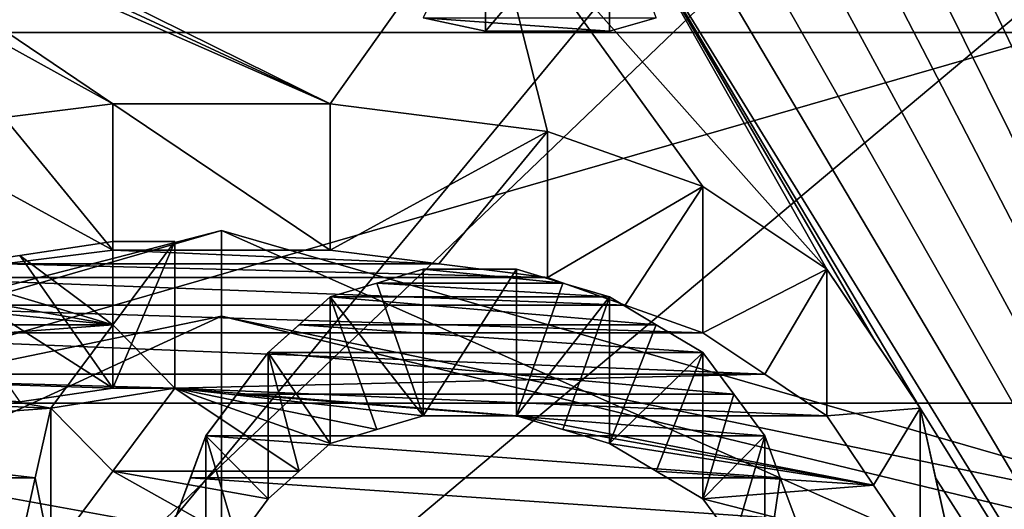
# Model space of a CAD drawing. Header units: millimetres. Extents: x -122 to 122, y -98 to 94.
# Tile 467 of 533: x 69.31 to 72.68, y 19.49 to 21.17. Entities that reach past the tile are written whole.
import ezdxf

# ---------------------------------------------------------------- set-up
doc = ezdxf.new("R2010")
doc.units = ezdxf.units.MM
doc.header["$LTSCALE"] = 26.699852
for name, color, linetype in [('1004', 7, 'CONTINUOUS'), ('1006', 7, 'CONTINUOUS'), ('1133', 7, 'CONTINUOUS'), ('1150', 7, 'CONTINUOUS'), ('1438', 7, 'CONTINUOUS'), ('1439', 7, 'CONTINUOUS'), ('1440', 7, 'CONTINUOUS'), ('1441', 7, 'CONTINUOUS'), ('1450', 7, 'CONTINUOUS'), ('1451', 7, 'CONTINUOUS'), ('1452', 7, 'CONTINUOUS'), ('1453', 7, 'CONTINUOUS'), ('1454', 7, 'CONTINUOUS'), ('1455', 7, 'CONTINUOUS'), ('1456', 7, 'CONTINUOUS'), ('1457', 7, 'CONTINUOUS'), ('1458', 7, 'CONTINUOUS'), ('1460', 7, 'CONTINUOUS'), ('1461', 7, 'CONTINUOUS'), ('1462', 7, 'CONTINUOUS'), ('1509', 7, 'CONTINUOUS'), ('1510', 7, 'CONTINUOUS'), ('1511', 7, 'CONTINUOUS'), ('1512', 7, 'CONTINUOUS'), ('1513', 7, 'CONTINUOUS'), ('1514', 7, 'CONTINUOUS'), ('1515', 7, 'CONTINUOUS'), ('1530', 7, 'CONTINUOUS'), ('1736', 7, 'CONTINUOUS'), ('1737', 7, 'CONTINUOUS'), ('4178', 7, 'CONTINUOUS'), ('4195', 7, 'CONTINUOUS'), ('4781', 7, 'CONTINUOUS'), ('4782', 7, 'CONTINUOUS'), ('4791', 7, 'CONTINUOUS'), ('4792', 7, 'CONTINUOUS'), ('4793', 7, 'CONTINUOUS'), ('4794', 7, 'CONTINUOUS'), ('5236', 7, 'CONTINUOUS'), ('5252', 7, 'CONTINUOUS'), ('947', 7, 'CONTINUOUS'), ('948', 7, 'CONTINUOUS'), ('949', 7, 'CONTINUOUS'), ('950', 7, 'CONTINUOUS'), ('967', 7, 'CONTINUOUS'), ('969', 7, 'CONTINUOUS')]:
    doc.layers.add(name, color=color, linetype=linetype)

msp = doc.modelspace()

# ---------------------------------------------------------------- linework, layer by layer
at = {"layer": '1004', "color": 250, "linetype": 'Continuous', "true_color": 0x323232}
for points in [[(78.9793, 30.5274, -17.625), (78.9793, 17.625, -30.5274), (68.3207, 30.5274, -17.625), (78.9793, 30.5274, -17.625)], [(68.3207, 30.5274, -17.625), (78.9793, 17.625, -30.5274), (68.3207, 17.625, -30.5274), (68.3207, 30.5274, -17.625)]]:
    msp.add_3dface(points, dxfattribs=at)
at = {"layer": '1006', "color": 250, "linetype": 'Continuous', "true_color": 0x323232}
for points in [[(78.9793, 17.625, 30.5274), (78.9793, 30.5274, 17.625), (68.3207, 17.625, 30.5274), (78.9793, 17.625, 30.5274)], [(68.3207, 17.625, 30.5274), (78.9793, 30.5274, 17.625), (68.3207, 30.5274, 17.625), (68.3207, 17.625, 30.5274)]]:
    msp.add_3dface(points, dxfattribs=at)
at = {"layer": '1133', "color": 250, "linetype": 'Continuous', "true_color": 0x323232}
for points in [[(103.1595, 21.125, -36.5896), (103.1595, 34.3891, -24.5448), (36.8405, 21.125, -36.5896), (103.1595, 21.125, -36.5896)], [(36.8405, 21.125, -36.5896), (103.1595, 34.3891, -24.5448), (36.8405, 34.3891, -24.5448), (36.8405, 21.125, -36.5896)], [(103.1595, 4.0619, -42.0543), (103.1595, 21.125, -36.5896), (36.8405, 4.0619, -42.0543), (103.1595, 4.0619, -42.0543)], [(36.8405, 4.0619, -42.0543), (103.1595, 21.125, -36.5896), (36.8405, 21.125, -36.5896), (36.8405, 4.0619, -42.0543)]]:
    msp.add_3dface(points, dxfattribs=at)
at = {"layer": '1150', "color": 250, "linetype": 'Continuous', "true_color": 0x323232}
for points in [[(63.7701, 24.125, -41.7857), (68.2447, 21.816, -43.0363), (69.6277, 20.8798, -43.4982), (63.7701, 24.125, -41.7857)], [(69.2553, 20.8327, -43.5208), (63.7701, 24.125, -41.7857), (69.6277, 20.8798, -43.4982), (69.2553, 20.8327, -43.5208)], [(76.2299, 24.125, -41.7857), (76.2299, 13.6709, -46.2728), (72.3936, 24.0167, -41.8481), (76.2299, 24.125, -41.7857)], [(72.3936, 24.0167, -41.8481), (76.2299, 13.6709, -46.2728), (72.4468, 23.8357, -41.9514), (72.3936, 24.0167, -41.8481)], [(72.4468, 23.8357, -41.9514), (76.2299, 13.6709, -46.2728), (72.5, 23.6544, -42.0539), (72.4468, 23.8357, -41.9514)], [(72.5, 23.6544, -42.0539), (76.2299, 13.6709, -46.2728), (72.5, 23.2903, -42.2567), (72.5, 23.6544, -42.0539)], [(72.5, 23.2903, -42.2567), (76.2299, 13.6709, -46.2728), (72.5, 22.9244, -42.4563), (72.5, 23.2903, -42.2567)], [(72.5, 22.9244, -42.4563), (76.2299, 13.6709, -46.2728), (72.4468, 22.7408, -42.5549), (72.5, 22.9244, -42.4563)], [(72.4468, 22.7408, -42.5549), (76.2299, 13.6709, -46.2728), (72.3936, 22.5567, -42.6527), (72.4468, 22.7408, -42.5549)], [(72.3936, 22.5567, -42.6527), (76.2299, 13.6709, -46.2728), (72.2872, 22.3722, -42.7498), (72.3936, 22.5567, -42.6527)], [(72.2872, 22.3722, -42.7498), (76.2299, 13.6709, -46.2728), (72.1809, 22.1872, -42.8461), (72.2872, 22.3722, -42.7498)], [(72.1809, 22.1872, -42.8461), (76.2299, 13.6709, -46.2728), (72.0745, 22.0482, -42.9178), (72.1809, 22.1872, -42.8461)], [(72.0745, 22.0482, -42.9178), (76.2299, 13.6709, -46.2728), (71.9681, 21.9089, -42.9891), (72.0745, 22.0482, -42.9178)], [(71.9681, 21.9089, -42.9891), (76.2299, 13.6709, -46.2728), (71.8085, 21.8159, -43.0363), (71.9681, 21.9089, -42.9891)], [(68.2447, 21.816, -43.0363), (68.4575, 21.7694, -43.0599), (70.3723, 20.8798, -43.4982), (68.2447, 21.816, -43.0363)], [(69.6277, 20.8798, -43.4982), (68.2447, 21.816, -43.0363), (70.3723, 20.8798, -43.4982), (69.6277, 20.8798, -43.4982)], [(71.8085, 21.8159, -43.0363), (76.2299, 13.6709, -46.2728), (71.6489, 21.7228, -43.0834), (71.8085, 21.8159, -43.0363)], [(68.4575, 21.7694, -43.0599), (68.6702, 21.7228, -43.0834), (70.3723, 20.8798, -43.4982), (68.4575, 21.7694, -43.0599)], [(68.6702, 21.7228, -43.0834), (70.9043, 21.6296, -43.1303), (70.3723, 20.8798, -43.4982), (68.6702, 21.7228, -43.0834)], [(71.6489, 21.7228, -43.0834), (76.2299, 13.6709, -46.2728), (71.4894, 21.6763, -43.1069), (71.6489, 21.7228, -43.0834)], [(71.4894, 21.6763, -43.1069), (76.2299, 13.6709, -46.2728), (71.3298, 21.6296, -43.1303), (71.4894, 21.6763, -43.1069)], [(70.3723, 20.8798, -43.4982), (70.9043, 21.6296, -43.1303), (71.117, 20.7856, -43.5433), (70.3723, 20.8798, -43.4982)], [(70.9043, 21.6296, -43.1303), (71.3298, 21.6296, -43.1303), (72.0745, 20.3127, -43.7659), (70.9043, 21.6296, -43.1303)], [(71.117, 20.7856, -43.5433), (70.9043, 21.6296, -43.1303), (71.6489, 20.5968, -43.633), (71.117, 20.7856, -43.5433)], [(71.6489, 20.5968, -43.633), (70.9043, 21.6296, -43.1303), (72.0745, 20.3127, -43.7659), (71.6489, 20.5968, -43.633)], [(71.3298, 21.6296, -43.1303), (76.2299, 13.6709, -46.2728), (72.3936, 19.837, -43.9836), (71.3298, 21.6296, -43.1303)], [(72.0745, 20.3127, -43.7659), (71.3298, 21.6296, -43.1303), (72.2341, 20.0751, -43.8754), (72.0745, 20.3127, -43.7659)], [(72.2341, 20.0751, -43.8754), (71.3298, 21.6296, -43.1303), (72.3936, 19.837, -43.9836), (72.2341, 20.0751, -43.8754)], [(69.6277, 20.4075, -43.7218), (69.6276, 20.1226, -43.8537), (69.3085, 20.3601, -43.7439), (69.6277, 20.4075, -43.7218)], [(69.8404, 20.4075, -43.7218), (69.6276, 20.1226, -43.8537), (69.6277, 20.4075, -43.7218), (69.8404, 20.4075, -43.7218)], [(69.3085, 20.3601, -43.7439), (69.6276, 20.1226, -43.8537), (68.9894, 20.3127, -43.7659), (69.3085, 20.3601, -43.7439)], [(68.9894, 20.3127, -43.7659), (69.6276, 20.1226, -43.8537), (68.8298, 20.2652, -43.7879), (68.9894, 20.3127, -43.7659)], [(70.6915, 20.3127, -43.7659), (71.1702, 20.2652, -43.7879), (70.5319, 20.2652, -43.7879), (70.6915, 20.3127, -43.7659)], [(71.0106, 20.3127, -43.7659), (71.1702, 20.2652, -43.7879), (70.6915, 20.3127, -43.7659), (71.0106, 20.3127, -43.7659)], [(68.8298, 20.2652, -43.7879), (69.6276, 20.1226, -43.8537), (68.6702, 20.2178, -43.8099), (68.8298, 20.2652, -43.7879)], [(70.5319, 20.2652, -43.7879), (71.3298, 20.2178, -43.8099), (70.3723, 20.2178, -43.8099), (70.5319, 20.2652, -43.7879)], [(71.1702, 20.2652, -43.7879), (71.3298, 20.2178, -43.8099), (70.5319, 20.2652, -43.7879), (71.1702, 20.2652, -43.7879)], [(68.6702, 20.2178, -43.8099), (69.6276, 20.1226, -43.8537), (68.5106, 20.1227, -43.8536), (68.6702, 20.2178, -43.8099)], [(70.3723, 20.2178, -43.8099), (71.4894, 20.1227, -43.8536), (70.2659, 20.1227, -43.8536), (70.3723, 20.2178, -43.8099)], [(71.3298, 20.2178, -43.8099), (71.4894, 20.1227, -43.8536), (70.3723, 20.2178, -43.8099), (71.3298, 20.2178, -43.8099)], [(68.5106, 20.1227, -43.8536), (69.6276, 20.1226, -43.8537), (68.3511, 20.0276, -43.8971), (68.5106, 20.1227, -43.8536)], [(69.6276, 20.1226, -43.8537), (69.4149, 19.837, -43.9836), (68.3511, 20.0276, -43.8971), (69.6276, 20.1226, -43.8537)], [(70.2659, 20.1227, -43.8536), (71.6489, 20.0276, -43.8971), (70.1596, 20.0276, -43.8971), (70.2659, 20.1227, -43.8536)], [(71.4894, 20.1227, -43.8536), (71.6489, 20.0276, -43.8971), (70.2659, 20.1227, -43.8536), (71.4894, 20.1227, -43.8536)], [(68.3511, 20.0276, -43.8971), (69.4149, 19.837, -43.9836), (68.2447, 19.8846, -43.9621), (68.3511, 20.0276, -43.8971)], [(70.1596, 20.0276, -43.8971), (71.7553, 19.8846, -43.9621), (70.0532, 19.8846, -43.9621), (70.1596, 20.0276, -43.8971)], [(71.6489, 20.0276, -43.8971), (71.7553, 19.8846, -43.9621), (70.1596, 20.0276, -43.8971), (71.6489, 20.0276, -43.8971)], [(68.2447, 19.8846, -43.9621), (69.4149, 19.837, -43.9836), (68.1383, 19.7415, -44.0266), (68.2447, 19.8846, -43.9621)], [(70.0532, 19.8846, -43.9621), (71.8617, 19.7415, -44.0266), (69.9468, 19.7415, -44.0266), (70.0532, 19.8846, -43.9621)], [(71.7553, 19.8846, -43.9621), (71.8617, 19.7415, -44.0266), (70.0532, 19.8846, -43.9621), (71.7553, 19.8846, -43.9621)], [(69.4149, 19.837, -43.9836), (69.3617, 19.5979, -44.0906), (68.1383, 19.7415, -44.0266), (69.4149, 19.837, -43.9836)], [(72.3936, 19.837, -43.9836), (76.2299, 13.6709, -46.2728), (72.4468, 19.5979, -44.0906), (72.3936, 19.837, -43.9836)], [(68.1383, 19.7415, -44.0266), (69.3617, 19.5979, -44.0906), (68.0851, 19.598, -44.0906), (68.1383, 19.7415, -44.0266)], [(69.9468, 19.7415, -44.0266), (71.9149, 19.598, -44.0906), (69.8936, 19.598, -44.0906), (69.9468, 19.7415, -44.0266)], [(71.8617, 19.7415, -44.0266), (71.9149, 19.598, -44.0906), (69.9468, 19.7415, -44.0266), (71.8617, 19.7415, -44.0266)], [(68.0851, 19.598, -44.0906), (69.3085, 19.3584, -44.1963), (68.0319, 19.4543, -44.1542), (68.0851, 19.598, -44.0906)], [(69.3617, 19.5979, -44.0906), (69.3085, 19.3584, -44.1963), (68.0851, 19.598, -44.0906), (69.3617, 19.5979, -44.0906)], [(69.8936, 19.598, -44.0906), (71.9681, 19.4543, -44.1542), (69.8404, 19.4543, -44.1542), (69.8936, 19.598, -44.0906)], [(71.9149, 19.598, -44.0906), (71.9681, 19.4543, -44.1542), (69.8936, 19.598, -44.0906), (71.9149, 19.598, -44.0906)], [(72.4468, 19.5979, -44.0906), (76.2299, 13.6709, -46.2728), (72.5, 19.3584, -44.1963), (72.4468, 19.5979, -44.0906)]]:
    msp.add_3dface(points, dxfattribs=at)
at = {"layer": '1438', "color": 250, "linetype": 'Continuous', "true_color": 0x323232}
for points in [[(69.6277, 20.4075, -43.7218), (69.3085, 20.3601, -43.7439), (69.6277, 19.9056, -42.8524), (69.6277, 20.4075, -43.7218)], [(68.9894, 20.3127, -43.7659), (69.6277, 19.9056, -42.8524), (69.3085, 20.3601, -43.7439), (68.9894, 20.3127, -43.7659)], [(69.6277, 19.9056, -42.8524), (68.9894, 20.3127, -43.7659), (69.3085, 19.8581, -42.8744), (69.6277, 19.9056, -42.8524)]]:
    msp.add_3dface(points, dxfattribs=at)
at = {"layer": '1439', "color": 250, "linetype": 'Continuous', "true_color": 0x323232}
for points in [[(69.8404, 20.4075, -43.7218), (69.6277, 20.4075, -43.7218), (69.6277, 19.9056, -42.8524), (69.8404, 20.4075, -43.7218)], [(69.8404, 19.9056, -42.8524), (69.8404, 20.4075, -43.7218), (69.6277, 19.9056, -42.8524), (69.8404, 19.9056, -42.8524)]]:
    msp.add_3dface(points, dxfattribs=at)
at = {"layer": '1440', "color": 250, "linetype": 'Continuous', "true_color": 0x323232}
for points in [[(69.6276, 20.1226, -43.8537), (69.8404, 20.4075, -43.7218), (69.8404, 19.9056, -42.8524), (69.6276, 20.1226, -43.8537)], [(69.4149, 19.837, -43.9836), (69.6276, 20.1226, -43.8537), (69.8404, 19.9056, -42.8524), (69.4149, 19.837, -43.9836)], [(69.6276, 19.6204, -42.9838), (69.4149, 19.837, -43.9836), (69.8404, 19.9056, -42.8524), (69.6276, 19.6204, -42.9838)], [(69.4149, 19.3344, -43.1132), (69.4149, 19.837, -43.9836), (69.6276, 19.6204, -42.9838), (69.4149, 19.3344, -43.1132)]]:
    msp.add_3dface(points, dxfattribs=at)
at = {"layer": '1441', "color": 250, "linetype": 'Continuous', "true_color": 0x323232}
for points in [[(69.3617, 19.5979, -44.0906), (69.4149, 19.837, -43.9836), (69.4149, 19.3344, -43.1132), (69.3617, 19.5979, -44.0906)], [(69.3085, 19.3584, -44.1963), (69.3617, 19.5979, -44.0906), (69.4149, 19.3344, -43.1132), (69.3085, 19.3584, -44.1963)]]:
    msp.add_3dface(points, dxfattribs=at)
at = {"layer": '1450', "color": 250, "linetype": 'Continuous', "true_color": 0x323232}
for points in [[(69.9468, 19.7415, -44.0266), (69.8936, 19.598, -44.0906), (69.8404, 19.4543, -44.1542), (69.9468, 19.7415, -44.0266)], [(69.9468, 19.7415, -44.0266), (69.8404, 19.4543, -44.1542), (69.9468, 19.2388, -43.1559), (69.9468, 19.7415, -44.0266)]]:
    msp.add_3dface(points, dxfattribs=at)
at = {"layer": '1451', "color": 250, "linetype": 'Continuous', "true_color": 0x323232}
for points in [[(70.1596, 20.0276, -43.8971), (70.0532, 19.8846, -43.9621), (69.9468, 19.7415, -44.0266), (70.1596, 20.0276, -43.8971)], [(70.1596, 20.0276, -43.8971), (69.9468, 19.7415, -44.0266), (70.1596, 19.5252, -43.0271), (70.1596, 20.0276, -43.8971)], [(70.1596, 19.5252, -43.0271), (69.9468, 19.7415, -44.0266), (70.0532, 19.3821, -43.0917), (70.1596, 19.5252, -43.0271)], [(70.0532, 19.3821, -43.0917), (69.9468, 19.7415, -44.0266), (69.9468, 19.2388, -43.1559), (70.0532, 19.3821, -43.0917)]]:
    msp.add_3dface(points, dxfattribs=at)
at = {"layer": '1452', "color": 250, "linetype": 'Continuous', "true_color": 0x323232}
for points in [[(70.3723, 20.2178, -43.8099), (70.2659, 20.1227, -43.8536), (70.1596, 20.0276, -43.8971), (70.3723, 20.2178, -43.8099)], [(70.3723, 20.2178, -43.8099), (70.1596, 20.0276, -43.8971), (70.3723, 19.7156, -42.9401), (70.3723, 20.2178, -43.8099)], [(70.3723, 19.7156, -42.9401), (70.1596, 20.0276, -43.8971), (70.2659, 19.6205, -42.9837), (70.3723, 19.7156, -42.9401)], [(70.2659, 19.6205, -42.9837), (70.1596, 20.0276, -43.8971), (70.1596, 19.5252, -43.0271), (70.2659, 19.6205, -42.9837)]]:
    msp.add_3dface(points, dxfattribs=at)
at = {"layer": '1453', "color": 250, "linetype": 'Continuous', "true_color": 0x323232}
for points in [[(70.6915, 20.3127, -43.7659), (70.5319, 20.2652, -43.7879), (70.6915, 19.8107, -42.8964), (70.6915, 20.3127, -43.7659)], [(70.3723, 20.2178, -43.8099), (70.6915, 19.8107, -42.8964), (70.5319, 20.2652, -43.7879), (70.3723, 20.2178, -43.8099)], [(70.6915, 19.8107, -42.8964), (70.3723, 20.2178, -43.8099), (70.5319, 19.7632, -42.9183), (70.6915, 19.8107, -42.8964)], [(70.5319, 19.7632, -42.9183), (70.3723, 20.2178, -43.8099), (70.3723, 19.7156, -42.9401), (70.5319, 19.7632, -42.9183)]]:
    msp.add_3dface(points, dxfattribs=at)
at = {"layer": '1454', "color": 250, "linetype": 'Continuous', "true_color": 0x323232}
for points in [[(71.0106, 20.3127, -43.7659), (70.6915, 20.3127, -43.7659), (70.6915, 19.8107, -42.8964), (71.0106, 20.3127, -43.7659)], [(71.0106, 19.8107, -42.8964), (71.0106, 20.3127, -43.7659), (70.6915, 19.8107, -42.8964), (71.0106, 19.8107, -42.8964)]]:
    msp.add_3dface(points, dxfattribs=at)
at = {"layer": '1455', "color": 250, "linetype": 'Continuous', "true_color": 0x323232}
for points in [[(71.1702, 20.2652, -43.7879), (71.0106, 20.3127, -43.7659), (71.0106, 19.8107, -42.8964), (71.1702, 20.2652, -43.7879)], [(71.3298, 20.2178, -43.8099), (71.1702, 20.2652, -43.7879), (71.0106, 19.8107, -42.8964), (71.3298, 20.2178, -43.8099)], [(71.1702, 19.7632, -42.9183), (71.3298, 20.2178, -43.8099), (71.0106, 19.8107, -42.8964), (71.1702, 19.7632, -42.9183)], [(71.3298, 19.7156, -42.9401), (71.3298, 20.2178, -43.8099), (71.1702, 19.7632, -42.9183), (71.3298, 19.7156, -42.9401)]]:
    msp.add_3dface(points, dxfattribs=at)
at = {"layer": '1456', "color": 250, "linetype": 'Continuous', "true_color": 0x323232}
for points in [[(71.4894, 20.1227, -43.8536), (71.3298, 20.2178, -43.8099), (71.3298, 19.7156, -42.9401), (71.4894, 20.1227, -43.8536)], [(71.6489, 20.0276, -43.8971), (71.4894, 20.1227, -43.8536), (71.3298, 19.7156, -42.9401), (71.6489, 20.0276, -43.8971)], [(71.4894, 19.6205, -42.9837), (71.6489, 20.0276, -43.8971), (71.3298, 19.7156, -42.9401), (71.4894, 19.6205, -42.9837)], [(71.6489, 19.5252, -43.0271), (71.6489, 20.0276, -43.8971), (71.4894, 19.6205, -42.9837), (71.6489, 19.5252, -43.0271)]]:
    msp.add_3dface(points, dxfattribs=at)
at = {"layer": '1457', "color": 250, "linetype": 'Continuous', "true_color": 0x323232}
for points in [[(71.7553, 19.8846, -43.9621), (71.6489, 20.0276, -43.8971), (71.6489, 19.5252, -43.0271), (71.7553, 19.8846, -43.9621)], [(71.8617, 19.7415, -44.0266), (71.7553, 19.8846, -43.9621), (71.6489, 19.5252, -43.0271), (71.8617, 19.7415, -44.0266)], [(71.7553, 19.3821, -43.0917), (71.8617, 19.7415, -44.0266), (71.6489, 19.5252, -43.0271), (71.7553, 19.3821, -43.0917)], [(71.8617, 19.2388, -43.1559), (71.8617, 19.7415, -44.0266), (71.7553, 19.3821, -43.0917), (71.8617, 19.2388, -43.1559)]]:
    msp.add_3dface(points, dxfattribs=at)
at = {"layer": '1458', "color": 250, "linetype": 'Continuous', "true_color": 0x323232}
for points in [[(71.4894, 21.1754, -42.2394), (71.3298, 21.1287, -42.2627), (70.6915, 21.1754, -42.2394), (71.4894, 21.1754, -42.2394)], [(71.3298, 21.1287, -42.2627), (70.9043, 21.1287, -42.2627), (70.6915, 21.1754, -42.2394), (71.3298, 21.1287, -42.2627)], [(69.2553, 20.3312, -42.6521), (69.6277, 20.3783, -42.6296), (70.7447, 20.3312, -42.6521), (69.2553, 20.3312, -42.6521)], [(69.6277, 20.3783, -42.6296), (70.3723, 20.3783, -42.6296), (70.7447, 20.3312, -42.6521), (69.6277, 20.3783, -42.6296)], [(68.883, 20.284, -42.6746), (69.2553, 20.3312, -42.6521), (71.117, 20.284, -42.6746), (68.883, 20.284, -42.6746)], [(69.2553, 20.3312, -42.6521), (70.7447, 20.3312, -42.6521), (71.117, 20.284, -42.6746), (69.2553, 20.3312, -42.6521)], [(68.617, 20.1896, -42.7194), (68.883, 20.284, -42.6746), (71.383, 20.1896, -42.7194), (68.617, 20.1896, -42.7194)], [(68.883, 20.284, -42.6746), (71.117, 20.284, -42.6746), (71.383, 20.1896, -42.7194), (68.883, 20.284, -42.6746)], [(68.3511, 20.095, -42.7639), (68.617, 20.1896, -42.7194), (71.6489, 20.095, -42.7639), (68.3511, 20.095, -42.7639)], [(68.617, 20.1896, -42.7194), (71.383, 20.1896, -42.7194), (71.6489, 20.095, -42.7639), (68.617, 20.1896, -42.7194)], [(68.1383, 19.9529, -42.8304), (68.3511, 20.095, -42.7639), (71.8617, 19.9529, -42.8304), (68.1383, 19.9529, -42.8304)], [(68.3511, 20.095, -42.7639), (71.6489, 20.095, -42.7639), (71.8617, 19.9529, -42.8304), (68.3511, 20.095, -42.7639)], [(69.8404, 19.9056, -42.8524), (69.6277, 19.9056, -42.8524), (68.1383, 19.9529, -42.8304), (69.8404, 19.9056, -42.8524)], [(69.8404, 19.9056, -42.8524), (68.1383, 19.9529, -42.8304), (71.8617, 19.9529, -42.8304), (69.8404, 19.9056, -42.8524)], [(69.6277, 19.9056, -42.8524), (69.3085, 19.8581, -42.8744), (68.1383, 19.9529, -42.8304), (69.6277, 19.9056, -42.8524)], [(69.8404, 19.9056, -42.8524), (71.8617, 19.9529, -42.8304), (72.0745, 19.8107, -42.8964), (69.8404, 19.9056, -42.8524)], [(69.6276, 19.6204, -42.9838), (69.8404, 19.9056, -42.8524), (70.2659, 19.6205, -42.9837), (69.6276, 19.6204, -42.9838)], [(69.8404, 19.9056, -42.8524), (72.0745, 19.8107, -42.8964), (71.0106, 19.8107, -42.8964), (69.8404, 19.9056, -42.8524)], [(69.8404, 19.9056, -42.8524), (71.0106, 19.8107, -42.8964), (70.6915, 19.8107, -42.8964), (69.8404, 19.9056, -42.8524)], [(69.8404, 19.9056, -42.8524), (70.6915, 19.8107, -42.8964), (70.5319, 19.7632, -42.9183), (69.8404, 19.9056, -42.8524)], [(69.8404, 19.9056, -42.8524), (70.5319, 19.7632, -42.9183), (70.3723, 19.7156, -42.9401), (69.8404, 19.9056, -42.8524)], [(69.8404, 19.9056, -42.8524), (70.3723, 19.7156, -42.9401), (70.2659, 19.6205, -42.9837), (69.8404, 19.9056, -42.8524)], [(72.0745, 19.8107, -42.8964), (72.2341, 19.5728, -43.0054), (71.0106, 19.8107, -42.8964), (72.0745, 19.8107, -42.8964)], [(72.2341, 19.5728, -43.0054), (71.1702, 19.7632, -42.9183), (71.0106, 19.8107, -42.8964), (72.2341, 19.5728, -43.0054)], [(72.2341, 19.5728, -43.0054), (71.3298, 19.7156, -42.9401), (71.1702, 19.7632, -42.9183), (72.2341, 19.5728, -43.0054)], [(72.2341, 19.5728, -43.0054), (71.4894, 19.6205, -42.9837), (71.3298, 19.7156, -42.9401), (72.2341, 19.5728, -43.0054)], [(69.4149, 19.3344, -43.1132), (69.6276, 19.6204, -42.9838), (70.0532, 19.3821, -43.0917), (69.4149, 19.3344, -43.1132)], [(69.6276, 19.6204, -42.9838), (70.2659, 19.6205, -42.9837), (70.1596, 19.5252, -43.0271), (69.6276, 19.6204, -42.9838)], [(69.6276, 19.6204, -42.9838), (70.1596, 19.5252, -43.0271), (70.0532, 19.3821, -43.0917), (69.6276, 19.6204, -42.9838)], [(72.2341, 19.5728, -43.0054), (71.6489, 19.5252, -43.0271), (71.4894, 19.6205, -42.9837), (72.2341, 19.5728, -43.0054)], [(72.2341, 19.5728, -43.0054), (72.3936, 19.3344, -43.1132), (71.6489, 19.5252, -43.0271), (72.2341, 19.5728, -43.0054)], [(72.3936, 19.3344, -43.1132), (71.7553, 19.3821, -43.0917), (71.6489, 19.5252, -43.0271), (72.3936, 19.3344, -43.1132)]]:
    msp.add_3dface(points, dxfattribs=at)
at = {"layer": '1460', "color": 250, "linetype": 'Continuous', "true_color": 0x323232}
msp.add_3dface([(71.4894, 21.1754, -42.2394), (71.3298, 21.6296, -43.1303), (71.3298, 21.1287, -42.2627), (71.4894, 21.1754, -42.2394)], dxfattribs=at)
at = {"layer": '1461', "color": 250, "linetype": 'Continuous', "true_color": 0x323232}
for points in [[(71.3298, 21.6296, -43.1303), (70.9043, 21.6296, -43.1303), (70.9043, 21.1287, -42.2627), (71.3298, 21.6296, -43.1303)], [(71.3298, 21.1287, -42.2627), (71.3298, 21.6296, -43.1303), (70.9043, 21.1287, -42.2627), (71.3298, 21.1287, -42.2627)]]:
    msp.add_3dface(points, dxfattribs=at)
at = {"layer": '1462', "color": 250, "linetype": 'Continuous', "true_color": 0x323232}
msp.add_3dface([(70.9043, 21.1287, -42.2627), (70.9043, 21.6296, -43.1303), (70.6915, 21.1754, -42.2394), (70.9043, 21.1287, -42.2627)], dxfattribs=at)
at = {"layer": '1509', "color": 250, "linetype": 'Continuous', "true_color": 0x323232}
for points in [[(69.2553, 20.8327, -43.5208), (69.6277, 20.8798, -43.4982), (69.6277, 20.3783, -42.6296), (69.2553, 20.8327, -43.5208)], [(68.883, 20.7856, -43.5433), (69.2553, 20.8327, -43.5208), (69.6277, 20.3783, -42.6296), (68.883, 20.7856, -43.5433)], [(69.2553, 20.3312, -42.6521), (68.883, 20.7856, -43.5433), (69.6277, 20.3783, -42.6296), (69.2553, 20.3312, -42.6521)]]:
    msp.add_3dface(points, dxfattribs=at)
at = {"layer": '1510', "color": 250, "linetype": 'Continuous', "true_color": 0x323232}
for points in [[(69.6277, 20.8798, -43.4982), (70.3723, 20.8798, -43.4982), (70.3723, 20.3783, -42.6296), (69.6277, 20.8798, -43.4982)], [(69.6277, 20.3783, -42.6296), (69.6277, 20.8798, -43.4982), (70.3723, 20.3783, -42.6296), (69.6277, 20.3783, -42.6296)]]:
    msp.add_3dface(points, dxfattribs=at)
at = {"layer": '1511', "color": 250, "linetype": 'Continuous', "true_color": 0x323232}
for points in [[(70.3723, 20.8798, -43.4982), (71.117, 20.7856, -43.5433), (70.3723, 20.3783, -42.6296), (70.3723, 20.8798, -43.4982)], [(70.3723, 20.3783, -42.6296), (71.117, 20.7856, -43.5433), (70.7447, 20.3312, -42.6521), (70.3723, 20.3783, -42.6296)], [(70.7447, 20.3312, -42.6521), (71.117, 20.7856, -43.5433), (71.117, 20.284, -42.6746), (70.7447, 20.3312, -42.6521)]]:
    msp.add_3dface(points, dxfattribs=at)
at = {"layer": '1512', "color": 250, "linetype": 'Continuous', "true_color": 0x323232}
for points in [[(71.117, 20.7856, -43.5433), (71.6489, 20.5968, -43.633), (71.117, 20.284, -42.6746), (71.117, 20.7856, -43.5433)], [(71.117, 20.284, -42.6746), (71.6489, 20.5968, -43.633), (71.383, 20.1896, -42.7194), (71.117, 20.284, -42.6746)], [(71.383, 20.1896, -42.7194), (71.6489, 20.5968, -43.633), (71.6489, 20.095, -42.7639), (71.383, 20.1896, -42.7194)]]:
    msp.add_3dface(points, dxfattribs=at)
at = {"layer": '1513', "color": 250, "linetype": 'Continuous', "true_color": 0x323232}
for points in [[(71.6489, 20.5968, -43.633), (72.0745, 20.3127, -43.7659), (71.6489, 20.095, -42.7639), (71.6489, 20.5968, -43.633)], [(71.6489, 20.095, -42.7639), (72.0745, 20.3127, -43.7659), (71.8617, 19.9529, -42.8304), (71.6489, 20.095, -42.7639)], [(71.8617, 19.9529, -42.8304), (72.0745, 20.3127, -43.7659), (72.0745, 19.8107, -42.8964), (71.8617, 19.9529, -42.8304)]]:
    msp.add_3dface(points, dxfattribs=at)
at = {"layer": '1514', "color": 250, "linetype": 'Continuous', "true_color": 0x323232}
for points in [[(72.0745, 20.3127, -43.7659), (72.2341, 20.0751, -43.8754), (72.3936, 19.837, -43.9836), (72.0745, 20.3127, -43.7659)], [(72.0745, 20.3127, -43.7659), (72.3936, 19.837, -43.9836), (72.0745, 19.8107, -42.8964), (72.0745, 20.3127, -43.7659)], [(72.0745, 19.8107, -42.8964), (72.3936, 19.837, -43.9836), (72.2341, 19.5728, -43.0054), (72.0745, 19.8107, -42.8964)], [(72.2341, 19.5728, -43.0054), (72.3936, 19.837, -43.9836), (72.3936, 19.3344, -43.1132), (72.2341, 19.5728, -43.0054)]]:
    msp.add_3dface(points, dxfattribs=at)
at = {"layer": '1515', "color": 250, "linetype": 'Continuous', "true_color": 0x323232}
for points in [[(72.3936, 19.837, -43.9836), (72.4468, 19.5979, -44.0906), (72.5, 19.3584, -44.1963), (72.3936, 19.837, -43.9836)], [(72.3936, 19.837, -43.9836), (72.5, 19.3584, -44.1963), (72.3936, 19.3344, -43.1132), (72.3936, 19.837, -43.9836)]]:
    msp.add_3dface(points, dxfattribs=at)
at = {"layer": '1530', "color": 250, "linetype": 'Continuous', "true_color": 0x323232}
for points in [[(71.9149, 19.598, -44.0906), (71.8617, 19.7415, -44.0266), (71.8617, 19.2388, -43.1559), (71.9149, 19.598, -44.0906)], [(71.9681, 19.4543, -44.1542), (71.9149, 19.598, -44.0906), (71.8617, 19.2388, -43.1559), (71.9681, 19.4543, -44.1542)]]:
    msp.add_3dface(points, dxfattribs=at)
at = {"layer": '1736', "color": 250, "linetype": 'Continuous', "true_color": 0x323232}
for points in [[(31.5, 31.6164, -35.1136), (108.5, 14.6011, -44.9374), (31.5, 14.6011, -44.9374), (31.5, 31.6164, -35.1136)], [(108.5, 31.6164, -35.1136), (108.5, 14.6011, -44.9374), (31.5, 31.6164, -35.1136), (108.5, 31.6164, -35.1136)]]:
    msp.add_3dface(points, dxfattribs=at)
at = {"layer": '1737', "color": 250, "linetype": 'Continuous', "true_color": 0x323232}
for points in [[(108.5, 32.9547, -36.5999), (108.5, 15.2191, -46.8395), (31.5, 32.9547, -36.5999), (108.5, 32.9547, -36.5999)], [(31.5, 32.9547, -36.5999), (108.5, 15.2191, -46.8395), (31.5, 15.2191, -46.8395), (31.5, 32.9547, -36.5999)]]:
    msp.add_3dface(points, dxfattribs=at)
at = {"layer": '4178', "color": 250, "linetype": 'Continuous', "true_color": 0x323232}
for points in [[(103.1595, 34.3891, 24.5448), (103.1595, 21.125, 36.5896), (36.8405, 34.3891, 24.5448), (103.1595, 34.3891, 24.5448)], [(36.8405, 34.3891, 24.5448), (103.1595, 21.125, 36.5896), (36.8405, 21.125, 36.5896), (36.8405, 34.3891, 24.5448)], [(103.1595, 21.125, 36.5896), (103.1595, 4.0619, 42.0543), (36.8405, 21.125, 36.5896), (103.1595, 21.125, 36.5896)], [(36.8405, 21.125, 36.5896), (103.1595, 4.0619, 42.0543), (36.8405, 4.0619, 42.0543), (36.8405, 21.125, 36.5896)]]:
    msp.add_3dface(points, dxfattribs=at)
at = {"layer": '4195', "color": 250, "linetype": 'Continuous', "true_color": 0x323232}
for points in [[(76.2299, 24.125, 41.7857), (63.7701, 13.6709, 46.2728), (76.2299, 13.6709, 46.2728), (76.2299, 24.125, 41.7857)], [(63.7701, 13.6709, 46.2728), (76.2299, 24.125, 41.7857), (72.5, 22.0389, 42.9226), (63.7701, 13.6709, 46.2728)], [(69.0957, 21.4802, 43.2049), (63.7701, 13.6709, 46.2728), (72.5, 22.0389, 42.9226), (69.0957, 21.4802, 43.2049)]]:
    msp.add_3dface(points, dxfattribs=at)
at = {"layer": '4781', "color": 250, "linetype": 'Continuous', "true_color": 0x323232}
for points in [[(31.5, 14.6011, 44.9374), (108.5, 31.6164, 35.1136), (31.5, 31.6164, 35.1136), (31.5, 14.6011, 44.9374)], [(108.5, 14.6011, 44.9374), (108.5, 31.6164, 35.1136), (31.5, 14.6011, 44.9374), (108.5, 14.6011, 44.9374)]]:
    msp.add_3dface(points, dxfattribs=at)
at = {"layer": '4782', "color": 250, "linetype": 'Continuous', "true_color": 0x323232}
for points in [[(108.5, 15.2191, 46.8395), (108.5, 32.9547, 36.5999), (31.5, 15.2191, 46.8395), (108.5, 15.2191, 46.8395)], [(31.5, 15.2191, 46.8395), (108.5, 32.9547, 36.5999), (31.5, 32.9547, 36.5999), (31.5, 15.2191, 46.8395)]]:
    msp.add_3dface(points, dxfattribs=at)
at = {"layer": '4791', "color": 150, "linetype": 'Continuous', "true_color": 0x378cff}
for points in [[(22, 10.0141, -43.8712), (22, 28.0584, -35.181), (122, 10.0141, -43.8712), (22, 10.0141, -43.8712)], [(22, 28.0584, -35.181), (122, 28.0584, -35.181), (122, 10.0141, -43.8712), (22, 28.0584, -35.181)]]:
    msp.add_3dface(points, dxfattribs=at)
at = {"layer": '4792', "color": 150, "linetype": 'Continuous', "true_color": 0x378cff}
for points in [[(22, 28.0584, 35.181), (22, 10.0141, 43.8712), (122, 28.0584, 35.181), (22, 28.0584, 35.181)], [(22, 10.0141, 43.8712), (122, 10.0141, 43.8712), (122, 28.0584, 35.181), (22, 10.0141, 43.8712)]]:
    msp.add_3dface(points, dxfattribs=at)
at = {"layer": '4793', "color": 150, "linetype": 'Continuous', "true_color": 0x378cff}
for points in [[(22, 19.854, 34.3853), (22, 28.076, 28.076), (122, 19.854, 34.3853), (22, 19.854, 34.3853)], [(22, 28.076, 28.076), (122, 28.076, 28.076), (122, 19.854, 34.3853), (22, 28.076, 28.076)], [(22, 10.2783, 38.3524), (22, 19.854, 34.3853), (122, 10.2783, 38.3524), (22, 10.2783, 38.3524)], [(22, 19.854, 34.3853), (122, 19.854, 34.3853), (122, 10.2783, 38.3524), (22, 19.854, 34.3853)]]:
    msp.add_3dface(points, dxfattribs=at)
at = {"layer": '4794', "color": 150, "linetype": 'Continuous', "true_color": 0x378cff}
for points in [[(22, 28.076, -28.076), (22, 19.854, -34.3853), (122, 28.076, -28.076), (22, 28.076, -28.076)], [(22, 19.854, -34.3853), (122, 19.854, -34.3853), (122, 28.076, -28.076), (22, 19.854, -34.3853)], [(22, 19.854, -34.3853), (22, 10.2783, -38.3524), (122, 19.854, -34.3853), (22, 19.854, -34.3853)], [(22, 10.2783, -38.3524), (122, 10.2783, -38.3524), (122, 19.854, -34.3853), (22, 10.2783, -38.3524)]]:
    msp.add_3dface(points, dxfattribs=at)
at = {"layer": '5236', "color": 7, "linetype": 'Continuous', "true_color": 0xf5f5f5}
for points in [[(73.9905, -24.6339, 62.6671), (66.0095, -24.6339, 62.6671), (73.9905, 24.2139, 90.8694), (73.9905, -24.6339, 62.6671)], [(73.9905, 24.2139, 90.8694), (66.0095, -24.6339, 62.6671), (66.0095, 24.2139, 90.8694), (73.9905, 24.2139, 90.8694)]]:
    msp.add_3dface(points, dxfattribs=at)
at = {"layer": '5252', "color": 7, "linetype": 'Continuous', "true_color": 0xf5f5f5}
for points in [[(66.8082, 19.3746, 102.4422), (76.3855, 22.1397, 97.6529), (63.6145, 22.1397, 97.6529), (66.8082, 19.3746, 102.4422)], [(73.1918, 19.3746, 102.4422), (76.3855, 22.1397, 97.6529), (66.8082, 19.3746, 102.4422), (73.1918, 19.3746, 102.4422)]]:
    msp.add_3dface(points, dxfattribs=at)
at = {"layer": '947', "color": 7, "linetype": 'Continuous'}
for points in [[(70, 20.4454, 88.1876), (64.2371, 18.959, 89.162), (63.6347, 18.6079, 91.3702), (70, 20.4454, 88.1876)], [(70, 20.1525, 87.0948), (64.2371, 18.959, 89.162), (70, 20.4454, 88.1876), (70, 20.1525, 87.0948)], [(70, 20.1525, 87.0948), (70, 19.0597, 87.3876), (63.6347, 17.2222, 90.5702), (70, 20.1525, 87.0948)], [(64.2371, 18.959, 89.162), (70, 20.1525, 87.0948), (63.6347, 17.2222, 90.5702), (64.2371, 18.959, 89.162)]]:
    msp.add_3dface(points, dxfattribs=at)
at = {"layer": '948', "color": 7, "linetype": 'Continuous'}
msp.add_3dface([(70, 20.4454, 88.1876), (63.6347, 18.6079, 91.3702), (70, 19.3525, 88.4804), (70, 20.4454, 88.1876)], dxfattribs=at)
at = {"layer": '949', "color": 7, "linetype": 'Continuous'}
for points in [[(70, 20.1525, 87.0948), (70, 20.4454, 88.1876), (76.3653, 18.6079, 91.3702), (70, 20.1525, 87.0948)], [(70, 19.0597, 87.3876), (70, 20.1525, 87.0948), (75.7629, 18.959, 89.162), (70, 19.0597, 87.3876)], [(75.7629, 18.959, 89.162), (70, 20.1525, 87.0948), (76.3653, 18.6079, 91.3702), (75.7629, 18.959, 89.162)]]:
    msp.add_3dface(points, dxfattribs=at)
at = {"layer": '950', "color": 7, "linetype": 'Continuous'}
for points in [[(70, 20.4454, 88.1876), (70, 19.3525, 88.4804), (74.6315, 18.3933, 90.1418), (70, 20.4454, 88.1876)], [(76.3653, 18.6079, 91.3702), (70, 20.4454, 88.1876), (74.6315, 18.3933, 90.1418), (76.3653, 18.6079, 91.3702)]]:
    msp.add_3dface(points, dxfattribs=at)
at = {"layer": '967', "color": 250, "linetype": 'Continuous', "true_color": 0x323232}
for points in [[(107.5, 14.875, -25.7643), (107.5, 25.7643, -14.875), (-107.5, 14.875, -25.7643), (107.5, 14.875, -25.7643)], [(-107.5, 14.875, -25.7643), (107.5, 25.7643, -14.875), (-107.5, 25.7643, -14.875), (-107.5, 14.875, -25.7643)]]:
    msp.add_3dface(points, dxfattribs=at)
at = {"layer": '969', "color": 250, "linetype": 'Continuous', "true_color": 0x323232}
for points in [[(107.5, 25.7643, 14.875), (107.5, 14.875, 25.7643), (-107.5, 25.7643, 14.875), (107.5, 25.7643, 14.875)], [(-107.5, 25.7643, 14.875), (107.5, 14.875, 25.7643), (-107.5, 14.875, 25.7643), (-107.5, 25.7643, 14.875)]]:
    msp.add_3dface(points, dxfattribs=at)

doc.saveas('drawing.dxf')
